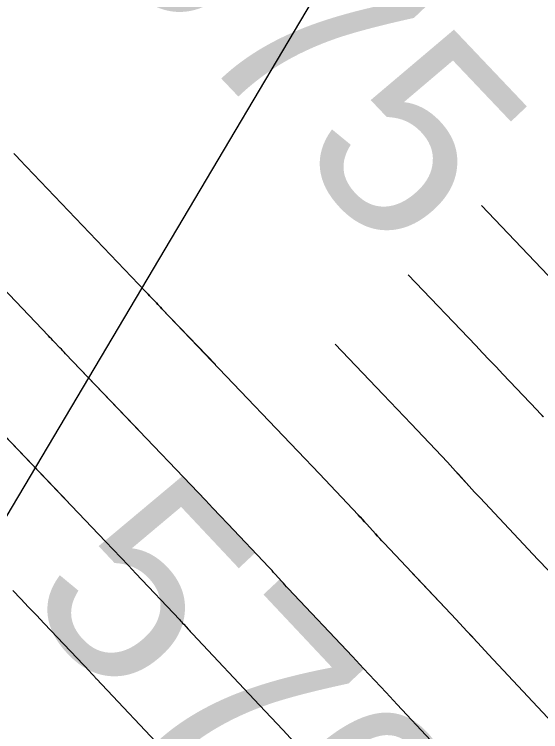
# Model space of a CAD drawing. Extents: x 954385 to 988206, y 1868364 to 1924553.
# Drawn here: x 955929.86 to 955945.46, y 1922916.14 to 1922937.41 of the extents above; entities that cross this region are included whole.
import ezdxf

# ---------------------------------------------------------------- set-up
doc = ezdxf.new("R2010")
doc.units = 0
for name, color, linetype in [('1', 7, 'Continuous'), ('Default', 7, 'Continuous'), ('Ex_Contour Labels', 7, 'Continuous'), ('Ex_Major Contours', 7, 'Continuous'), ('Ex_Minor Contours', 7, 'Continuous'), ('Slopes', 7, 'Continuous')]:
    doc.layers.add(name, color=color, linetype=linetype)

msp = doc.modelspace()

# ---------------------------------------------------------------- linework, layer by layer
at = {"layer": '1'}
for points in [[(955929.841, 1922933.285), (955929.926, 1922933.195), (955930.012, 1922933.105), (955933.739, 1922929.196), (955933.78, 1922929.154), (955933.821, 1922929.111), (955933.862, 1922929.068), (955933.903, 1922929.025), (955934.068, 1922928.854), (955934.109, 1922928.811), (955934.15, 1922928.769), (955934.191, 1922928.726), (955934.232, 1922928.683), (955935.813, 1922927.026)], [(955933.635, 1922924.98), (955931.376, 1922927.348), (955931.334, 1922927.392), (955931.292, 1922927.436), (955931.249, 1922927.48), (955931.207, 1922927.524), (955931.038, 1922927.7), (955930.996, 1922927.744), (955930.954, 1922927.788), (955930.911, 1922927.832), (955930.869, 1922927.876), (955926.984, 1922931.949)], [(955946.276, 1922929.045), (955943.698, 1922931.746)], [(955945.536, 1922925.476), (955945.438, 1922925.581), (955945.34, 1922925.685), (955944.335, 1922926.747), (955944.135, 1922926.959), (955943.934, 1922927.17), (955943.733, 1922927.381), (955943.532, 1922927.592), (955941.531, 1922929.689)], [(955945.688, 1922920.919), (955945.375, 1922921.252), (955943.66, 1922923.075), (955943.578, 1922923.163), (955943.497, 1922923.25), (955943.416, 1922923.338), (955943.336, 1922923.427), (955943.016, 1922923.781), (955942.936, 1922923.869), (955942.855, 1922923.957), (955942.774, 1922924.045), (955942.692, 1922924.132), (955941.617, 1922925.268), (955941.41, 1922925.486), (955941.203, 1922925.704), (955940.996, 1922925.922), (955940.788, 1922926.14), (955939.364, 1922927.632)], [(955931.458, 1922922.934), (955928.52, 1922926.012)], [(955937.974, 1922924.762), (955938.045, 1922924.687), (955938.258, 1922924.463), (955938.472, 1922924.238), (955938.685, 1922924.014), (955938.898, 1922923.789), (955940.044, 1922922.578), (955940.109, 1922922.509), (955940.174, 1922922.439), (955940.239, 1922922.368), (955940.303, 1922922.298), (955940.559, 1922922.014), (955940.623, 1922921.943), (955940.688, 1922921.873), (955940.705, 1922921.855)], [(955941.569, 1922920.935), (955942.625, 1922919.812), (955942.948, 1922919.468), (955943.271, 1922919.124), (955943.441, 1922918.943)]]:
    msp.add_lwpolyline(points, dxfattribs=at)
at = {"layer": 'Default'}
msp.add_arc((955068.332, 1922107.114), 1145.916, 31.460692, 46.414195, dxfattribs=at)
at = {"layer": 'Ex_Major Contours'}
for points in [[(955946.276, 1922929.045), (955943.698, 1922931.748)], [(955928.521, 1922926.013), (955932.558, 1922921.781), (955932.784, 1922921.544), (955933.01, 1922921.306), (955933.236, 1922921.068), (955933.461, 1922920.83), (955934.747, 1922919.47), (955934.78, 1922919.435), (955934.812, 1922919.4), (955934.844, 1922919.365), (955934.876, 1922919.33), (955935.004, 1922919.188), (955935.036, 1922919.153), (955935.068, 1922919.118), (955935.1, 1922919.083), (955935.133, 1922919.048), (955937.125, 1922916.932), (955937.467, 1922916.568), (955937.81, 1922916.203), (955938.151, 1922915.837)]]:
    msp.add_lwpolyline(points, dxfattribs=at)
at = {"layer": 'Ex_Minor Contours'}
for points in [[(955946.82, 1922915.32), (955943.914, 1922918.435), (955943.592, 1922918.78), (955943.27, 1922919.124), (955942.947, 1922919.468), (955942.624, 1922919.812), (955940.817, 1922921.732), (955940.751, 1922921.802), (955940.687, 1922921.872), (955940.622, 1922921.942), (955940.558, 1922922.013), (955940.302, 1922922.297), (955940.238, 1922922.367), (955940.174, 1922922.438), (955940.109, 1922922.508), (955940.043, 1922922.577), (955938.898, 1922923.788), (955938.685, 1922924.013), (955938.472, 1922924.238), (955938.259, 1922924.462), (955938.045, 1922924.687), (955934.232, 1922928.683), (955934.191, 1922928.726), (955934.15, 1922928.769), (955934.109, 1922928.812), (955934.068, 1922928.854), (955933.905, 1922929.025), (955933.864, 1922929.068), (955933.823, 1922929.111), (955933.782, 1922929.154), (955933.741, 1922929.197), (955930.012, 1922933.105), (955929.926, 1922933.195), (955929.841, 1922933.285)], [(955944.198, 1922913.743), (955941.203, 1922916.954), (955940.872, 1922917.309), (955940.54, 1922917.663), (955940.207, 1922918.018), (955939.875, 1922918.372), (955937.975, 1922920.39), (955937.926, 1922920.443), (955937.877, 1922920.495), (955937.829, 1922920.548), (955937.781, 1922920.601), (955937.589, 1922920.813), (955937.541, 1922920.866), (955937.493, 1922920.919), (955937.444, 1922920.971), (955937.395, 1922921.024), (955936.18, 1922922.309), (955935.961, 1922922.541), (955935.741, 1922922.772), (955935.522, 1922923.003), (955935.302, 1922923.234), (955931.376, 1922927.348), (955931.334, 1922927.392), (955931.292, 1922927.436), (955931.25, 1922927.48), (955931.208, 1922927.524), (955931.039, 1922927.7), (955930.997, 1922927.744), (955930.955, 1922927.788), (955930.913, 1922927.832), (955930.871, 1922927.876), (955926.984, 1922931.949)], [(955941.531, 1922929.69), (955943.533, 1922927.592), (955943.734, 1922927.381), (955943.934, 1922927.17), (955944.135, 1922926.959), (955944.335, 1922926.747), (955945.34, 1922925.685), (955945.438, 1922925.58), (955945.535, 1922925.475)], [(955945.687, 1922920.918), (955945.374, 1922921.251), (955943.659, 1922923.074), (955943.577, 1922923.162), (955943.496, 1922923.249), (955943.415, 1922923.337), (955943.335, 1922923.426), (955943.015, 1922923.78), (955942.935, 1922923.869), (955942.854, 1922923.956), (955942.773, 1922924.044), (955942.691, 1922924.131), (955941.617, 1922925.268), (955941.41, 1922925.486), (955941.203, 1922925.704), (955940.996, 1922925.922), (955940.789, 1922926.139), (955939.364, 1922927.633)], [(955929.815, 1922920.328), (955930.047, 1922920.084), (955930.279, 1922919.84), (955930.511, 1922919.596), (955930.743, 1922919.351), (955932.099, 1922917.916), (955932.115, 1922917.899), (955932.131, 1922917.882), (955932.147, 1922917.864), (955932.163, 1922917.847), (955932.227, 1922917.776), (955932.243, 1922917.759), (955932.259, 1922917.741), (955932.275, 1922917.724), (955932.291, 1922917.706), (955934.375, 1922915.492)]]:
    msp.add_lwpolyline(points, dxfattribs=at)
at = {"layer": 'Slopes'}
msp.add_lwpolyline([(955957.131, 1922968.928), (955922.647, 1922910.794), (955922.717, 1922916.794), (955922.647, 1922910.794), (955927.878, 1922913.733)], dxfattribs=at)

# ---------------------------------------------------------------- texts
at = {"layer": '1'}
for s, rotation, p in [('575', 313.5126, (955931.932, 1922939.782)), ('570', 313.2158, (955930.005, 1922920.099))]:
    msp.add_text(s, height=6, rotation=rotation, dxfattribs=at).set_placement(p)
at = {"layer": 'Ex_Contour Labels'}
msp.add_text('575', height=6, rotation=313.5141, dxfattribs=at).set_placement((955931.932, 1922939.783))

doc.saveas('drawing.dxf')
